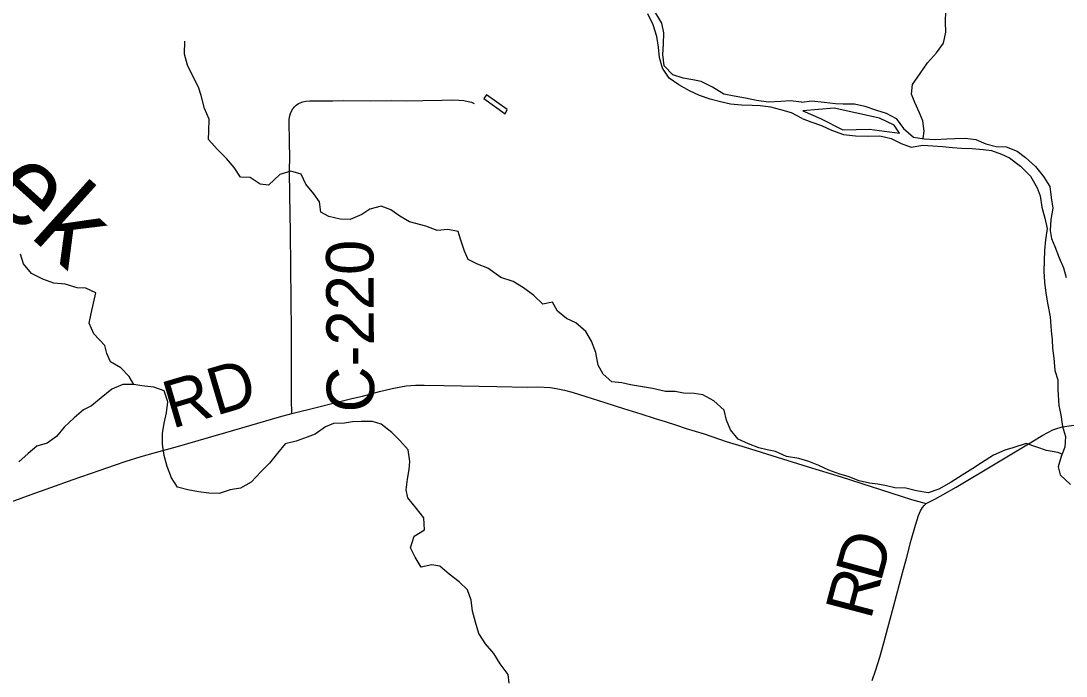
# Model space of a CAD drawing. Extents: x -87 to 2145, y -2128 to 440.
# Drawn here: x 154.23 to 187.3, y -1030.81 to -1010.07 of the extents above; entities that cross this region are included whole.
import ezdxf

# ---------------------------------------------------------------- set-up
doc = ezdxf.new("R2010")
doc.units = 0
for name, color, linetype in [('GM_X_County_Road', 7, 'Continuous'), ('GM_X_County_Road_Text', 7, 'Continuous'), ('GM_X_Major_River', 7, 'Continuous'), ('GM_X_Minor_Lake', 7, 'Continuous'), ('GM_X_Minor_River', 7, 'Continuous'), ('GM_X_Minor_River_Text', 7, 'Continuous')]:
    doc.layers.add(name, color=color, linetype=linetype)

msp = doc.modelspace()

# ---------------------------------------------------------------- linework, layer by layer
at = {"layer": 'GM_X_County_Road'}
for points in [[(162.803, -1022.496), (162.796, -1022.052), (162.794, -1021.577), (162.793, -1021.117), (162.792, -1020.527), (162.79, -1019.854), (162.778, -1018.919), (162.759, -1016.77), (162.745, -1015.582), (162.735, -1014.833), (162.737, -1014.358), (162.732, -1013.947), (162.733, -1013.866), (162.717, -1013.275), (162.721, -1013.177), (162.736, -1013.08), (162.758, -1013.001), (162.791, -1012.926), (162.834, -1012.856), (162.885, -1012.792), (162.945, -1012.736), (163.013, -1012.69), (163.072, -1012.661), (163.149, -1012.635), (163.246, -1012.617), (163.377, -1012.605), (163.754, -1012.601), (164.098, -1012.598), (164.427, -1012.596), (165.296, -1012.597), (165.953, -1012.596), (166.428, -1012.599), (166.953, -1012.593), (167.561, -1012.577), (167.856, -1012.573), (168.085, -1012.58), (168.249, -1012.596), (168.378, -1012.619), (168.489, -1012.647), (168.55, -1012.671), (168.577, -1012.687)], [(162.803, -1022.496), (163.616, -1022.294), (164.199, -1022.15), (164.702, -1022.025), (165.037, -1021.945), (165.577, -1021.805), (165.975, -1021.707), (166.247, -1021.651), (166.424, -1021.623), (166.569, -1021.607), (166.715, -1021.6), (166.993, -1021.6), (167.616, -1021.611), (169.286, -1021.642), (170.271, -1021.66), (170.563, -1021.659), (170.792, -1021.663), (170.986, -1021.678), (171.164, -1021.702), (171.435, -1021.759), (171.672, -1021.821), (172.11, -1021.955), (172.703, -1022.148), (173.297, -1022.339), (173.846, -1022.507), (174.297, -1022.658), (174.61, -1022.756), (174.969, -1022.871), (175.282, -1022.969), (175.844, -1023.146), (176.543, -1023.382), (177.144, -1023.568), (177.991, -1023.829), (179.144, -1024.185), (180.178, -1024.504), (182.086, -1025.11), (182.412, -1025.218), (182.869, -1025.351)], [(153.927, -1025.29), (154.559, -1025.061), (155.178, -1024.844), (155.889, -1024.592), (156.132, -1024.506), (156.745, -1024.29), (157.193, -1024.132), (157.566, -1024.008), (158.035, -1023.863), (158.491, -1023.732), (159.186, -1023.538), (160.166, -1023.262), (160.716, -1023.1), (161.221, -1022.956), (161.725, -1022.809), (162.418, -1022.608), (162.803, -1022.496)], [(182.869, -1025.351), (183.151, -1025.207), (183.411, -1025.065), (183.823, -1024.827), (185.005, -1024.119), (186.217, -1023.399), (186.568, -1023.186), (186.724, -1023.098), (186.884, -1023.02), (187.004, -1022.973), (187.144, -1022.934), (187.319, -1022.902), (187.838, -1022.829), (188.131, -1022.791), (188.471, -1022.746), (188.748, -1022.705)], [(181.159, -1030.947), (181.281, -1030.606), (181.405, -1030.215), (181.535, -1029.756), (181.66, -1029.28), (181.838, -1028.615), (182.124, -1027.537), (182.258, -1027.046), (182.402, -1026.508), (182.536, -1026.035), (182.633, -1025.723), (182.692, -1025.581), (182.752, -1025.477), (182.809, -1025.407), (182.869, -1025.351)]]:
    msp.add_lwpolyline(points, dxfattribs=at)
at = {"layer": 'GM_X_Major_River'}
for points in [[(178.953, -1013.164), (178.614, -1012.98), (178.274, -1012.883), (177.954, -1012.807), (177.623, -1012.76), (177.372, -1012.746), (177.031, -1012.739), (176.68, -1012.712), (176.37, -1012.636), (176.04, -1012.549), (175.7, -1012.432), (175.382, -1012.285), (175.044, -1012.097), (174.746, -1011.88), (174.531, -1011.564), (174.437, -1011.23), (174.403, -1010.907), (174.349, -1010.563), (174.235, -1010.198), (174.071, -1009.853)], [(178.932, -1012.641), (178.581, -1012.597), (178.269, -1012.621), (177.887, -1012.644), (177.506, -1012.587), (177.155, -1012.52), (176.795, -1012.453), (176.475, -1012.386), (176.117, -1012.168), (175.759, -1011.99), (175.489, -1011.935), (175.188, -1011.889), (174.859, -1011.782), (174.583, -1011.494), (174.539, -1011.131), (174.565, -1010.809), (174.572, -1010.447), (174.507, -1010.143), (174.293, -1009.776)], [(178.932, -1012.641), (179.25, -1012.606), (179.65, -1012.64), (180, -1012.683), (180.25, -1012.692), (180.601, -1012.695), (180.93, -1012.767), (181.306, -1012.901), (181.604, -1012.992), (181.919, -1013.165), (182.159, -1013.475), (182.471, -1013.748), (182.81, -1013.801), (183.16, -1013.823), (183.522, -1013.806), (183.784, -1013.795), (184.105, -1013.787), (184.445, -1013.829), (184.761, -1013.961), (185.089, -1014.044), (185.4, -1014.055), (185.746, -1014.198), (186.01, -1014.399), (186.331, -1014.682), (186.581, -1014.993), (186.781, -1015.312), (186.828, -1015.666), (186.877, -1016), (186.814, -1016.36), (186.792, -1016.702), (186.833, -1016.955), (186.945, -1017.21), (187.083, -1017.568), (187.212, -1017.884), (187.301, -1018.189)], [(182.024, -1013.628), (181.862, -1013.374), (181.398, -1013.146), (179.964, -1012.833), (178.968, -1012.918)], [(178.953, -1013.164), (179.226, -1013.269), (179.564, -1013.382), (179.879, -1013.534), (180.256, -1013.668), (180.636, -1013.712), (181.017, -1013.716), (181.408, -1013.71), (181.767, -1013.793), (182.082, -1013.956), (182.399, -1014.068), (182.763, -1014.01), (183.083, -1014.022), (183.394, -1014.043), (183.704, -1014.074), (183.994, -1014.095), (184.325, -1014.107), (184.675, -1014.14), (184.944, -1014.169), (185.251, -1014.291), (185.508, -1014.401), (185.86, -1014.675), (186.17, -1014.988), (186.388, -1015.359), (186.479, -1015.614), (186.527, -1015.968), (186.625, -1016.313), (186.704, -1016.638), (186.651, -1016.999), (186.619, -1017.34), (186.596, -1017.993), (186.614, -1018.346), (186.662, -1018.69), (186.719, -1019.054), (186.796, -1019.439), (186.83, -1019.883), (186.86, -1020.166), (186.871, -1020.428), (186.91, -1020.742), (186.947, -1021.135), (187.037, -1021.43), (187.035, -1021.752), (187.068, -1022.247), (187.128, -1022.541), (187.185, -1022.905), (187.284, -1023.23), (187.263, -1023.562), (187.142, -1023.859), (187.05, -1024.188), (187.111, -1024.442), (187.441, -1024.745)], [(178.968, -1012.918), (179.531, -1013.159), (180.231, -1013.517), (181.075, -1013.497), (182.024, -1013.628)]]:
    msp.add_lwpolyline(points, dxfattribs=at)
at = {"layer": 'GM_X_Minor_Lake'}
for points in [[(168.96, -1012.414), (168.878, -1012.523), (169.55, -1013.011)], [(169.55, -1013.011), (169.613, -1012.881), (168.96, -1012.414)]]:
    msp.add_lwpolyline(points, dxfattribs=at)
at = {"layer": 'GM_X_Minor_River'}
for points in [[(182.777, -1013.796), (182.809, -1013.559), (182.77, -1013.236), (182.658, -1012.98), (182.509, -1012.652), (182.408, -1012.387), (182.439, -1012.086), (182.682, -1011.733), (182.915, -1011.399), (183.197, -1011.087), (183.418, -1010.773), (183.491, -1010.433), (183.482, -1010.101), (183.494, -1009.759)], [(178.841, -1023.923), (178.452, -1023.863), (178.104, -1023.704), (177.844, -1023.649), (177.574, -1023.583), (177.255, -1023.455), (176.927, -1023.307), (176.682, -1023.01), (176.558, -1022.705), (176.484, -1022.392), (176.159, -1022.093), (175.811, -1021.904), (175.531, -1021.868), (175.19, -1021.851), (174.93, -1021.805), (174.629, -1021.799), (174.219, -1021.71), (173.899, -1021.653), (173.518, -1021.594), (173.248, -1021.528), (172.928, -1021.491), (172.652, -1021.254), (172.497, -1020.969), (172.425, -1020.564), (172.282, -1020.209), (172.107, -1019.903), (171.792, -1019.624), (171.494, -1019.487), (171.207, -1019.26), (171.052, -1018.974), (170.74, -1019.038), (170.464, -1018.761), (170.138, -1018.522), (169.811, -1018.324), (169.412, -1018.195), (169.006, -1017.894), (168.677, -1017.776), (168.379, -1017.629), (168.264, -1017.355), (168.151, -1017.01), (168.066, -1016.736), (167.736, -1016.679), (167.404, -1016.702), (167.046, -1016.564), (166.526, -1016.432), (166.219, -1016.254), (165.931, -1016.057), (165.633, -1015.94), (165.269, -1016.033), (165.015, -1016.199), (164.65, -1016.362), (164.329, -1016.346), (163.979, -1016.268), (163.721, -1016.121), (163.677, -1015.798), (163.502, -1015.543), (163.247, -1015.235), (163.103, -1014.92), (162.774, -1014.832), (162.42, -1014.936), (162.061, -1015.271), (161.801, -1015.235), (161.484, -1015.027), (161.183, -1015.02), (160.978, -1014.714), (160.733, -1014.427), (160.438, -1014.129), (160.163, -1013.831), (160.179, -1013.559), (160.187, -1013.187), (160.043, -1012.841), (159.931, -1012.436), (159.847, -1012.172), (159.673, -1011.826), (159.5, -1011.47), (159.407, -1011.126), (159.415, -1010.713)], [(157.801, -1021.576), (157.656, -1021.331), (157.391, -1021.054), (157.063, -1020.865), (156.948, -1020.601), (156.883, -1020.348), (156.539, -1019.978), (156.396, -1019.643), (156.453, -1019.332), (156.53, -1019.011), (156.607, -1018.681), (156.289, -1018.533), (156.008, -1018.517), (155.628, -1018.408), (155.278, -1018.371), (154.929, -1018.243), (154.571, -1018.064), (154.316, -1017.766), (154.222, -1017.452)], [(158.716, -1023.468), (158.713, -1023.136), (158.76, -1022.804), (158.837, -1022.474), (158.884, -1022.132), (158.761, -1021.777), (158.442, -1021.66), (158.062, -1021.622), (157.801, -1021.576), (157.46, -1021.579), (157.105, -1021.732), (156.768, -1022.007), (156.462, -1022.252), (156.208, -1022.378), (155.921, -1022.634), (155.604, -1022.929), (155.357, -1023.226), (155.061, -1023.441), (154.738, -1023.535), (154.462, -1023.761), (154.165, -1024.027)], [(169.675, -1031.029), (169.65, -1030.756), (169.396, -1030.419), (169.192, -1030.092), (168.927, -1029.785), (168.723, -1029.458), (168.61, -1029.104), (168.517, -1028.749), (168.474, -1028.406), (168.361, -1028.081), (168.095, -1027.824), (167.778, -1027.586), (167.483, -1027.328), (167.232, -1027.292), (166.899, -1027.366), (166.705, -1027.04), (166.561, -1026.745), (166.679, -1026.385), (167.005, -1026.18), (166.982, -1025.797), (166.747, -1025.51), (166.473, -1025.172), (166.418, -1024.919), (166.466, -1024.578), (166.512, -1024.267), (166.538, -1024.015), (166.485, -1023.652), (166.22, -1023.354), (165.965, -1023.097), (165.629, -1022.838), (165.359, -1022.752), (164.998, -1022.755), (164.726, -1022.759), (164.474, -1022.804), (164.123, -1022.817), (163.869, -1022.922), (163.543, -1023.147), (163.29, -1023.252), (162.946, -1023.376), (162.593, -1023.459), (162.355, -1023.756), (162.098, -1024.073), (161.831, -1024.329), (161.513, -1024.675), (161.177, -1024.859), (160.855, -1024.913), (160.501, -1025.026), (160.18, -1025.019), (159.849, -1024.972), (159.509, -1024.915), (159.19, -1024.827), (158.995, -1024.531), (158.862, -1024.176), (158.769, -1023.832), (158.716, -1023.468)], [(187.172, -1023.785), (187.036, -1023.735), (186.677, -1023.672), (186.37, -1023.56), (186.032, -1023.447), (185.616, -1023.583), (185.363, -1023.654), (185.006, -1023.813), (184.626, -1024.061), (184.349, -1024.242), (184.01, -1024.451), (183.661, -1024.67), (183.272, -1024.897), (182.937, -1025.006), (182.568, -1024.942), (182.229, -1024.86), (181.879, -1024.847), (181.62, -1024.788), (181.341, -1024.737), (181.081, -1024.698), (180.753, -1024.626), (180.406, -1024.492), (180.138, -1024.422), (179.791, -1024.289), (179.475, -1024.147), (179.159, -1024.015), (178.841, -1023.923)]]:
    msp.add_lwpolyline(points, dxfattribs=at)

# ---------------------------------------------------------------- texts
at = {"layer": 'GM_X_County_Road_Text'}
for s, rotation, p in [('C-220', 90.2738, (165.41, -1022.459)), ('RD', 16.4662, (159.011, -1022.985)), ('D', 74.573, (181.43, -1027.87)), ('R', 75.1312, (181.115, -1029.057))]:
    msp.add_text(s, height=1.5, rotation=rotation, dxfattribs=at).set_placement(p)
at = {"layer": 'GM_X_Minor_River_Text'}
msp.add_text('Creek', height=2.4993, rotation=318.0379, dxfattribs=at).set_placement((149.088, -1012.037))

doc.saveas('drawing.dxf')
